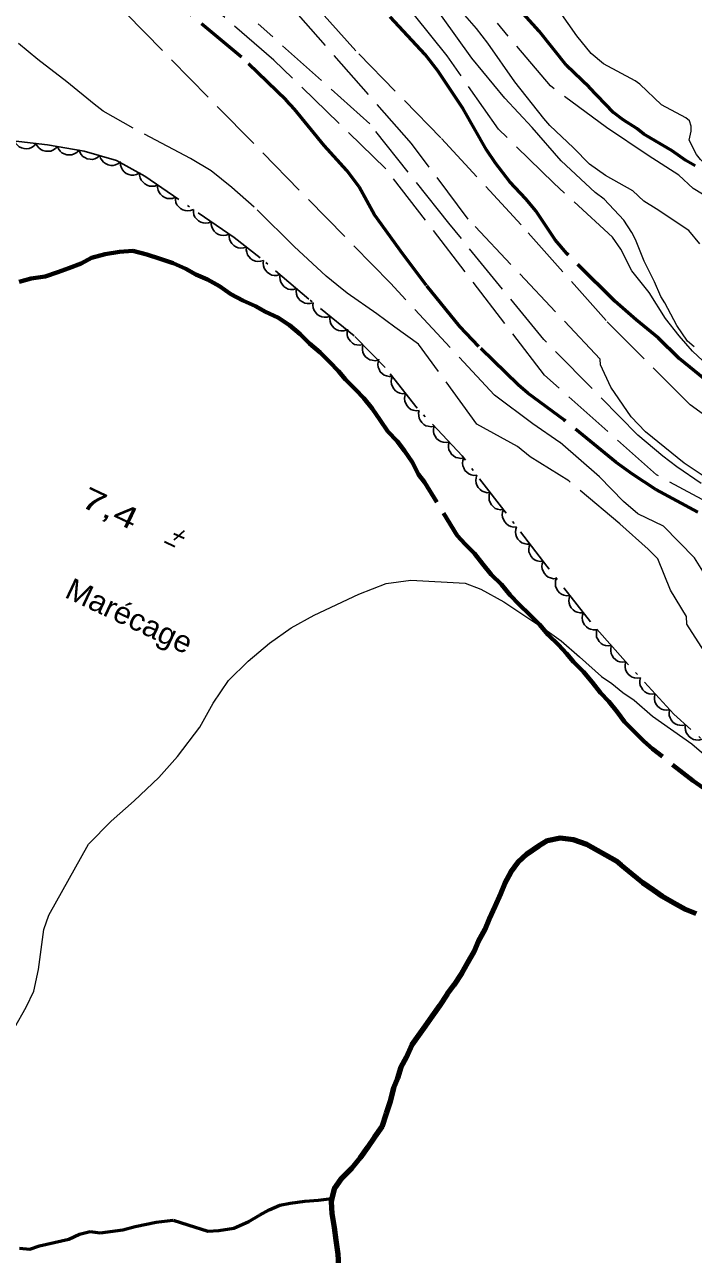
# Model space of a CAD drawing. Extents: x 355726 to 357533, y 5103782 to 5105258.
# Drawn here: x 356831.8 to 356878, y 5104104 to 5104188.9 of the extents above; entities that cross this region are included whole.
import ezdxf
from ezdxf.enums import TextEntityAlignment as Align

# ---------------------------------------------------------------- set-up
doc = ezdxf.new("R2010")
doc.units = 0
doc.header["$LTSCALE"] = 0.6
for name, pattern in [('DASH_DOUBLE_DOT', [9.2, 5, -1.2, 0.3, -1.2, 0.3, -1.2]), ('DOT_DASHED', [7.7, 5, -1.2, 0.3, -1.2]), ('LONG_DASHED', [7.5, 6, -1.5]), ('MEDIUM_DASHED', [4.5, 3, -1.5])]:
    doc.linetypes.add(name, pattern=pattern)
for name, color, linetype, lineweight in [('1', 7, 'LONG_DASHED', 53), ('2', 7, 'LONG_DASHED', 13), ('3', 7, 'Continuous', 140), ('4', 7, 'DASH_DOUBLE_DOT', 53), ('44', 7, 'Continuous', 25), ('7', 7, 'MEDIUM_DASHED', 70)]:
    doc.layers.add(name, color=color, linetype=linetype, lineweight=lineweight)

msp = doc.modelspace()

# ---------------------------------------------------------------- linework, layer by layer
at = {"layer": '1'}
for points in [[(356878.34, 5104155.26), (356875.42, 5104156.83), (356873.81, 5104157.88), (356872.66, 5104158.7), (356869.11, 5104161.61), (356866.58, 5104163.48), (356865.92, 5104164.05), (356863.2, 5104166.7), (356861.88, 5104168.09), (356859.59, 5104170.92), (356857.96, 5104173.05), (356855.98, 5104175.8), (356854.94, 5104177.74), (356854.08, 5104178.87), (356852.52, 5104180.59), (356850.46, 5104183.11), (356849.88, 5104183.73), (356846.8, 5104186.69), (356840.32, 5104192.08)], [(356878.15, 5104179.18), (356877.5, 5104179.55), (356876.55, 5104180.23), (356874.59, 5104181.38), (356874.12, 5104181.76), (356873.16, 5104182.37), (356872.51, 5104182.88), (356870.83, 5104184.62), (356869.26, 5104186.12), (356867.36, 5104188.5), (356865.19, 5104190.93)], [(356879.13, 5104164.18), (356877.04, 5104165.88), (356875.59, 5104167.3), (356874.06, 5104168.55), (356872.59, 5104169.84), (356869.29, 5104173.12), (356868.47, 5104174.07), (356867.13, 5104176.07), (356866.44, 5104176.91), (356865.34, 5104178.09), (356864.36, 5104179.38), (356863.72, 5104180.3), (356862.12, 5104183.13), (356860.36, 5104185.74), (356859.48, 5104186.87), (356857.07, 5104189.47)]]:
    msp.add_lwpolyline(points, dxfattribs=at)
at = {"layer": '2'}
for points in [[(356881.52, 5104146.38), (356880.7, 5104148.23), (356879.88, 5104149.59), (356878.91, 5104150.82), (356878.11, 5104152.09), (356875.96, 5104154.28), (356874.18, 5104155.13), (356873.2, 5104156), (356871.53, 5104157.69), (356868.8, 5104160.08), (356866.93, 5104161.37), (356864.29, 5104163.33), (356857.09, 5104171.08), (356831.98, 5104196.7)], [(356878.76, 5104157.73), (356877.39, 5104158.65), (356874.71, 5104160.8), (356873.72, 5104161.84), (356872.32, 5104163.9), (356871.6, 5104165.43), (356871.59, 5104165.83), (356862.47, 5104175.49), (356858.54, 5104180.73), (356845.15, 5104195.98)], [(356879.8, 5104161.22), (356877.79, 5104162.67), (356871.99, 5104168.49), (356866.12, 5104175.11), (356860.57, 5104181.13), (356854.71, 5104187.13), (356849.09, 5104193.33)], [(356879.57, 5104155.63), (356875.47, 5104157.83), (356867.74, 5104164.73), (356856.78, 5104178.97), (356849.04, 5104186.49), (356842.32, 5104192.3)], [(356878.48, 5104173.79), (356877.7, 5104174.71), (356875.46, 5104176.22), (356874.59, 5104176.74), (356873.83, 5104177.45), (356871.94, 5104178.51), (356870.84, 5104179.3), (356869.75, 5104180.42), (356868.1, 5104181.98), (356867.69, 5104182.46), (356865.68, 5104184.99), (356863.81, 5104187.66), (356863.04, 5104188.68), (356861.75, 5104190.16)], [(356879.02, 5104165.4), (356877.97, 5104166.38), (356877.03, 5104167.44), (356876.1, 5104168.63), (356874.96, 5104170.44), (356873.78, 5104171.94), (356873, 5104173.42), (356872.43, 5104174.26), (356868.38, 5104177.99), (356864.56, 5104181.73), (356861.01, 5104186.79), (356858.69, 5104189.68)], [(356878.07, 5104166.68), (356877.61, 5104167.07), (356876.89, 5104168.16), (356876.05, 5104169.73), (356875.77, 5104170.16), (356875.34, 5104171.17), (356874.63, 5104172.61), (356874.02, 5104174.09), (356873.78, 5104174.58), (356873.21, 5104175.43), (356871.87, 5104176.88), (356871.23, 5104177.34), (356868.89, 5104179.54), (356866.88, 5104181.84), (356864.99, 5104183.87), (356862.72, 5104186.63), (356860.35, 5104189.9)], [(356886.63, 5104172.59), (356885.2, 5104173.4), (356882.54, 5104175.46), (356882.08, 5104175.99), (356881.5, 5104176.53), (356881.26, 5104176.83), (356880.91, 5104177.47), (356880.67, 5104177.75), (356879.76, 5104178.46), (356878.52, 5104179.63), (356878.23, 5104179.98), (356877.73, 5104180.96), (356877.86, 5104181.59), (356877.87, 5104181.93), (356877.75, 5104182.3), (356877.5, 5104182.51), (356875.81, 5104183.41), (356874.33, 5104184.82), (356874, 5104185.05), (356871.82, 5104186.23), (356870.95, 5104186.94), (356869.98, 5104188.18), (356868.78, 5104189.88)], [(356878.56, 5104157.23), (356876.88, 5104158.38), (356875.91, 5104159.12), (356874.18, 5104160.58), (356867.69, 5104167.19), (356861.12, 5104175.22), (356855.67, 5104182.09), (356847.94, 5104189)], [(356878.65, 5104177.22), (356878.01, 5104177.63), (356877.02, 5104178.55), (356874.91, 5104179.9), (356872.02, 5104181.84), (356868.14, 5104184.71), (356864.48, 5104189.04)], [(356878.77, 5104145.65), (356877.56, 5104147.51), (356877.55, 5104148.04), (356876.45, 5104149.87), (356875.56, 5104152.03), (356874.91, 5104152.71), (356872.95, 5104154.44), (356869.41, 5104157.42), (356866.74, 5104159.09), (356865.88, 5104159.8), (356863.05, 5104161.34), (356859.03, 5104166.87), (356857.39, 5104168.03), (356856.16, 5104168.97), (356854.1, 5104170.38), (356853.39, 5104170.96), (356852.66, 5104171.57), (356850.44, 5104173.61), (356847.68, 5104176.34), (356846.14, 5104177.7), (356844.7, 5104178.83), (356843.28, 5104179.7), (356839.31, 5104181.8), (356837.25, 5104182.97), (356836.61, 5104183.44), (356834.74, 5104184.99), (356832.73, 5104186.53), (356831.39, 5104187.65)], [(356870.15, 5104145.26), (356871.68, 5104143.91), (356872.39, 5104143.41), (356873.14, 5104142.8), (356873.93, 5104142.26), (356875.2, 5104141.15), (356877.91, 5104139.25), (356878.58, 5104138.68), (356879.3, 5104138.18), (356879.9, 5104137.84), (356883.57, 5104134.81), (356884.28, 5104134.31), (356887.65, 5104131.45), (356888.35, 5104130.76), (356889.86, 5104129.72), (356891.28, 5104128.53), (356892.07, 5104127.99), (356892.78, 5104127.3), (356894.2, 5104126.11), (356895.61, 5104124.73), (356895.72, 5104124.57)]]:
    msp.add_lwpolyline(points, dxfattribs=at)
at = {"layer": '2', "linetype": 'Continuous'}
msp.add_lwpolyline([(356831.12, 5104119.62), (356831.92, 5104121.06), (356832.44, 5104122.15), (356832.77, 5104123.65), (356833.13, 5104126.42), (356833.48, 5104127.41), (356836.22, 5104132.31), (356837.8, 5104133.9), (356839.38, 5104135.3), (356841.08, 5104136.92), (356842.38, 5104138.37), (356843.91, 5104140.39), (356844.83, 5104142.05), (356845.91, 5104143.62), (356847.25, 5104144.96), (356848.74, 5104146.2), (356850.22, 5104147.26), (356851.81, 5104148.15), (356854.9, 5104149.59), (356856.8, 5104150.32), (356858.51, 5104150.55), (356862.26, 5104150.34), (356863.33, 5104149.94), (356864.92, 5104149.06), (356867.75, 5104147.18), (356868.88, 5104146.36), (356870.15, 5104145.26)], dxfattribs=at)
at = {"layer": '3', "lineweight": 35}
for p, q in [((356842.83, 5104153.96), (356842.12, 5104153.32)), ((356842.13, 5104153.79), (356842.83, 5104153.46)), ((356841.47, 5104153.22), (356842.19, 5104152.88))]:
    msp.add_line(p, q, dxfattribs=at)
at = {"layer": '4', "linetype": 'Continuous', "lineweight": 90}
for points in [[(356878.21, 5104127.5), (356877.49, 5104127.8), (356876.65, 5104128.26), (356875.9, 5104128.69), (356875.26, 5104129.14), (356874.54, 5104129.64), (356873.79, 5104130.25), (356873.04, 5104130.87), (356872.71, 5104131.15), (356870.66, 5104132.29), (356869.75, 5104132.61), (356868.82, 5104132.73), (356867.92, 5104132.54), (356867.32, 5104132.18), (356866.52, 5104131.63), (356865.91, 5104131.08), (356865.42, 5104130.37)], [(356865.42, 5104130.37), (356865, 5104129.61), (356864.69, 5104128.89), (356864.3, 5104128.02), (356863.92, 5104127.15), (356863.61, 5104126.43), (356863.15, 5104125.6), (356862.85, 5104124.88), (356862.42, 5104124.12), (356862, 5104123.37), (356861.46, 5104122.58), (356861.01, 5104121.94), (356860.47, 5104121.15), (356859.97, 5104120.44), (356859.48, 5104119.73), (356859.02, 5104119.09), (356858.57, 5104118.45), (356858.18, 5104117.58), (356857.8, 5104116.9), (356857.57, 5104116.14), (356857.31, 5104115.49), (356857.07, 5104114.54), (356856.8, 5104113.7), (356856.49, 5104112.78), (356855.99, 5104112.07), (356855.5, 5104111.36), (356855, 5104110.65), (356854.39, 5104109.9), (356853.69, 5104109.2), (356853.2, 5104108.49), (356853.05, 5104107.83), (356853, 5104107.61), (356853.04, 5104106.79), (356853.2, 5104105.82), (356853.31, 5104104.96), (356853.46, 5104103.99), (356853.51, 5104103.17)]]:
    msp.add_lwpolyline(points, dxfattribs=at)
at = {"layer": '4'}
msp.add_lwpolyline([(356831.46, 5104104.4), (356832.17, 5104104.34), (356832.84, 5104104.57), (356834.87, 5104105.03), (356835.6, 5104105.37), (356836.34, 5104105.55), (356837.04, 5104105.46), (356838.6, 5104105.67), (356839.46, 5104105.89), (356840.9, 5104106.19), (356842.07, 5104106.33), (356843.08, 5104106.01), (356844.48, 5104105.58), (356845.23, 5104105.62), (356846.26, 5104105.79), (356847.31, 5104106.24), (356848.05, 5104106.67), (356848.71, 5104107.05), (356849.44, 5104107.38), (356850.16, 5104107.52), (356851.18, 5104107.65), (356852.11, 5104107.72), (356853.05, 5104107.83)], dxfattribs=at)
at = {"layer": '44', "linetype": 'DOT_DASHED'}
for points in [[(356854.58, 5104167.44), (356851.44, 5104169.98), (356848.08, 5104172.84), (356846.28, 5104174.24), (356840.12, 5104178.47), (356838.15, 5104179.56), (356835.93, 5104180.2), (356833.4, 5104180.63), (356829.31, 5104181.13)], [(356914.74, 5104103.28), (356910.46, 5104108.04), (356906.74, 5104111.69), (356904.11, 5104115.14), (356901.03, 5104119.22), (356896.97, 5104123.66), (356894.5, 5104125.63), (356891.73, 5104127.77), (356888.95, 5104129.91), (356886.57, 5104132.03), (356883.83, 5104134.94), (356881.29, 5104137.14), (356876.67, 5104141.3), (356873.34, 5104144.93), (356870.91, 5104147.67), (356867.9, 5104151.52), (356862.04, 5104159.14), (356858.93, 5104162.45), (356856.73, 5104165.26), (356854.58, 5104167.44)]]:
    msp.add_lwpolyline(points, dxfattribs=at)
at = {"layer": '44'}
for points in [[(356832.59, 5104180.73), (356832.46, 5104180.57), (356832.28, 5104180.46), (356832.13, 5104180.39), (356831.96, 5104180.37), (356831.78, 5104180.38), (356831.59, 5104180.43), (356831.44, 5104180.49), (356831.31, 5104180.61), (356831.19, 5104180.75), (356831.11, 5104180.91)], [(356834.08, 5104180.55), (356833.95, 5104180.39), (356833.77, 5104180.28), (356833.62, 5104180.21), (356833.45, 5104180.19), (356833.26, 5104180.2), (356833.08, 5104180.25), (356832.93, 5104180.31), (356832.8, 5104180.43), (356832.68, 5104180.57), (356832.59, 5104180.73)], [(356835.56, 5104180.26), (356835.41, 5104180.11), (356835.24, 5104180.01), (356835.08, 5104179.95), (356834.91, 5104179.94), (356834.72, 5104179.95), (356834.54, 5104180.01), (356834.39, 5104180.08), (356834.27, 5104180.2), (356834.15, 5104180.35), (356834.08, 5104180.51)], [(356837.01, 5104179.89), (356836.85, 5104179.76), (356836.66, 5104179.68), (356836.5, 5104179.63), (356836.33, 5104179.64), (356836.14, 5104179.67), (356835.97, 5104179.76), (356835.83, 5104179.84), (356835.72, 5104179.97), (356835.62, 5104180.13), (356835.57, 5104180.3)], [(356838.45, 5104179.47), (356838.29, 5104179.34), (356838.1, 5104179.26), (356837.94, 5104179.22), (356837.77, 5104179.22), (356837.59, 5104179.26), (356837.41, 5104179.34), (356837.27, 5104179.43), (356837.16, 5104179.56), (356837.06, 5104179.72), (356837.01, 5104179.89)], [(356839.73, 5104178.68), (356839.55, 5104178.59), (356839.35, 5104178.55), (356839.18, 5104178.55), (356839.01, 5104178.59), (356838.84, 5104178.66), (356838.69, 5104178.78), (356838.58, 5104178.9), (356838.5, 5104179.05), (356838.44, 5104179.23), (356838.42, 5104179.41)], [(356840.99, 5104177.87), (356840.8, 5104177.79), (356840.6, 5104177.78), (356840.43, 5104177.79), (356840.27, 5104177.85), (356840.11, 5104177.94), (356839.97, 5104178.07), (356839.86, 5104178.2), (356839.8, 5104178.36), (356839.76, 5104178.54), (356839.76, 5104178.72)], [(356842.23, 5104177.02), (356842.04, 5104176.94), (356841.83, 5104176.93), (356841.67, 5104176.94), (356841.5, 5104177), (356841.34, 5104177.09), (356841.2, 5104177.22), (356841.1, 5104177.35), (356841.03, 5104177.51), (356840.99, 5104177.69), (356840.99, 5104177.87)], [(356843.47, 5104176.17), (356843.27, 5104176.1), (356843.07, 5104176.08), (356842.9, 5104176.09), (356842.74, 5104176.15), (356842.58, 5104176.24), (356842.44, 5104176.37), (356842.34, 5104176.5), (356842.27, 5104176.66), (356842.23, 5104176.84), (356842.23, 5104177.02)], [(356844.7, 5104175.32), (356844.51, 5104175.25), (356844.31, 5104175.23), (356844.14, 5104175.24), (356843.98, 5104175.3), (356843.82, 5104175.39), (356843.68, 5104175.52), (356843.57, 5104175.65), (356843.51, 5104175.81), (356843.47, 5104175.99), (356843.47, 5104176.17)], [(356845.94, 5104174.47), (356845.75, 5104174.4), (356845.54, 5104174.38), (356845.38, 5104174.39), (356845.21, 5104174.45), (356845.05, 5104174.54), (356844.91, 5104174.67), (356844.81, 5104174.8), (356844.74, 5104174.96), (356844.7, 5104175.14), (356844.7, 5104175.32)], [(356847.14, 5104173.57), (356846.94, 5104173.51), (356846.74, 5104173.5), (356846.57, 5104173.52), (356846.41, 5104173.59), (356846.26, 5104173.69), (356846.13, 5104173.83), (356846.03, 5104173.96), (356845.97, 5104174.13), (356845.94, 5104174.31), (356845.95, 5104174.49)], [(356848.32, 5104172.65), (356848.12, 5104172.59), (356847.92, 5104172.58), (356847.76, 5104172.6), (356847.59, 5104172.67), (356847.44, 5104172.77), (356847.31, 5104172.91), (356847.21, 5104173.04), (356847.16, 5104173.21), (356847.13, 5104173.39), (356847.14, 5104173.57)], [(356849.46, 5104171.67), (356849.25, 5104171.61), (356849.05, 5104171.62), (356848.89, 5104171.64), (356848.73, 5104171.72), (356848.58, 5104171.83), (356848.46, 5104171.97), (356848.37, 5104172.11), (356848.32, 5104172.28), (356848.29, 5104172.46), (356848.31, 5104172.64)], [(356850.6, 5104170.7), (356850.4, 5104170.64), (356850.19, 5104170.65), (356850.03, 5104170.67), (356849.87, 5104170.75), (356849.72, 5104170.85), (356849.6, 5104171), (356849.51, 5104171.14), (356849.46, 5104171.31), (356849.44, 5104171.49), (356849.46, 5104171.67)], [(356851.74, 5104169.72), (356851.54, 5104169.67), (356851.34, 5104169.67), (356851.17, 5104169.7), (356851.01, 5104169.78), (356850.86, 5104169.88), (356850.74, 5104170.03), (356850.65, 5104170.16), (356850.6, 5104170.33), (356850.58, 5104170.52), (356850.6, 5104170.7)], [(356852.91, 5104168.79), (356852.71, 5104168.73), (356852.51, 5104168.73), (356852.35, 5104168.75), (356852.19, 5104168.82), (356852.03, 5104168.92), (356851.91, 5104169.07), (356851.81, 5104169.2), (356851.76, 5104169.37), (356851.73, 5104169.55), (356851.75, 5104169.73)], [(356854.08, 5104167.85), (356853.88, 5104167.78), (356853.68, 5104167.78), (356853.51, 5104167.81), (356853.35, 5104167.88), (356853.2, 5104167.98), (356853.07, 5104168.12), (356852.98, 5104168.26), (356852.92, 5104168.43), (356852.9, 5104168.61), (356852.91, 5104168.79)], [(356855.18, 5104166.83), (356854.98, 5104166.79), (356854.77, 5104166.81), (356854.61, 5104166.85), (356854.46, 5104166.94), (356854.32, 5104167.06), (356854.21, 5104167.22), (356854.13, 5104167.36), (356854.1, 5104167.54), (356854.09, 5104167.72), (356854.13, 5104167.9)], [(356856.23, 5104165.76), (356856.03, 5104165.72), (356855.83, 5104165.75), (356855.67, 5104165.79), (356855.52, 5104165.88), (356855.37, 5104166), (356855.26, 5104166.15), (356855.19, 5104166.3), (356855.15, 5104166.47), (356855.15, 5104166.65), (356855.18, 5104166.83)], [(356857.22, 5104164.63), (356857.01, 5104164.62), (356856.81, 5104164.67), (356856.66, 5104164.72), (356856.52, 5104164.83), (356856.39, 5104164.96), (356856.3, 5104165.13), (356856.24, 5104165.28), (356856.22, 5104165.46), (356856.24, 5104165.64), (356856.29, 5104165.82)], [(356858.14, 5104163.45), (356857.94, 5104163.44), (356857.74, 5104163.48), (356857.58, 5104163.54), (356857.44, 5104163.65), (356857.32, 5104163.78), (356857.23, 5104163.95), (356857.16, 5104164.1), (356857.15, 5104164.28), (356857.16, 5104164.46), (356857.22, 5104164.63)], [(356859.07, 5104162.27), (356858.86, 5104162.26), (356858.66, 5104162.3), (356858.51, 5104162.36), (356858.37, 5104162.47), (356858.24, 5104162.6), (356858.15, 5104162.77), (356858.09, 5104162.92), (356858.07, 5104163.1), (356858.09, 5104163.28), (356858.14, 5104163.45)], [(356860.11, 5104161.19), (356859.91, 5104161.16), (356859.7, 5104161.19), (356859.54, 5104161.23), (356859.4, 5104161.32), (356859.26, 5104161.45), (356859.15, 5104161.61), (356859.08, 5104161.75), (356859.05, 5104161.92), (356859.04, 5104162.11), (356859.08, 5104162.29)], [(356861.14, 5104160.1), (356860.93, 5104160.07), (356860.73, 5104160.09), (356860.57, 5104160.14), (356860.42, 5104160.23), (356860.28, 5104160.35), (356860.18, 5104160.51), (356860.1, 5104160.66), (356860.07, 5104160.83), (356860.07, 5104161.02), (356860.11, 5104161.19)], [(356862.17, 5104159.01), (356861.96, 5104158.97), (356861.76, 5104159), (356861.6, 5104159.04), (356861.45, 5104159.14), (356861.31, 5104159.26), (356861.21, 5104159.42), (356861.13, 5104159.56), (356861.1, 5104159.74), (356861.1, 5104159.92), (356861.14, 5104160.1)], [(356863.07, 5104157.81), (356862.86, 5104157.79), (356862.66, 5104157.84), (356862.51, 5104157.9), (356862.37, 5104158.01), (356862.24, 5104158.14), (356862.15, 5104158.31), (356862.09, 5104158.46), (356862.08, 5104158.64), (356862.1, 5104158.82), (356862.15, 5104158.99)], [(356863.98, 5104156.62), (356863.77, 5104156.6), (356863.57, 5104156.65), (356863.42, 5104156.71), (356863.28, 5104156.82), (356863.16, 5104156.95), (356863.07, 5104157.12), (356863.01, 5104157.27), (356862.99, 5104157.45), (356863.01, 5104157.63), (356863.07, 5104157.81)], [(356864.9, 5104155.43), (356864.69, 5104155.41), (356864.49, 5104155.46), (356864.33, 5104155.52), (356864.2, 5104155.63), (356864.07, 5104155.76), (356863.98, 5104155.93), (356863.92, 5104156.09), (356863.91, 5104156.26), (356863.92, 5104156.45), (356863.98, 5104156.62)], [(356865.81, 5104154.24), (356865.6, 5104154.23), (356865.4, 5104154.27), (356865.25, 5104154.33), (356865.11, 5104154.44), (356864.99, 5104154.58), (356864.9, 5104154.74), (356864.83, 5104154.9), (356864.82, 5104155.07), (356864.84, 5104155.26), (356864.9, 5104155.43)], [(356866.72, 5104153.05), (356866.52, 5104153.04), (356866.32, 5104153.08), (356866.16, 5104153.14), (356866.02, 5104153.25), (356865.9, 5104153.39), (356865.81, 5104153.56), (356865.75, 5104153.71), (356865.74, 5104153.88), (356865.75, 5104154.07), (356865.81, 5104154.24)], [(356867.64, 5104151.86), (356867.43, 5104151.85), (356867.23, 5104151.89), (356867.08, 5104151.95), (356866.94, 5104152.06), (356866.81, 5104152.2), (356866.72, 5104152.37), (356866.66, 5104152.52), (356866.65, 5104152.69), (356866.67, 5104152.88), (356866.72, 5104153.05)], [(356868.56, 5104150.68), (356868.35, 5104150.66), (356868.15, 5104150.71), (356868, 5104150.77), (356867.86, 5104150.87), (356867.73, 5104151.01), (356867.64, 5104151.18), (356867.58, 5104151.33), (356867.56, 5104151.5), (356867.58, 5104151.69), (356867.64, 5104151.86)], [(356869.48, 5104149.49), (356869.28, 5104149.48), (356869.08, 5104149.53), (356868.92, 5104149.58), (356868.78, 5104149.69), (356868.66, 5104149.83), (356868.57, 5104149.99), (356868.5, 5104150.14), (356868.49, 5104150.32), (356868.5, 5104150.51), (356868.56, 5104150.68)], [(356870.41, 5104148.31), (356870.2, 5104148.3), (356870, 5104148.34), (356869.85, 5104148.4), (356869.71, 5104148.51), (356869.58, 5104148.64), (356869.49, 5104148.81), (356869.43, 5104148.96), (356869.41, 5104149.14), (356869.43, 5104149.32), (356869.48, 5104149.49)], [(356871.33, 5104147.13), (356871.12, 5104147.12), (356870.92, 5104147.16), (356870.77, 5104147.22), (356870.63, 5104147.33), (356870.5, 5104147.46), (356870.41, 5104147.63), (356870.35, 5104147.78), (356870.34, 5104147.96), (356870.35, 5104148.14), (356870.41, 5104148.31)], [(356872.36, 5104146.04), (356872.15, 5104146.01), (356871.95, 5104146.04), (356871.79, 5104146.09), (356871.65, 5104146.19), (356871.51, 5104146.31), (356871.41, 5104146.48), (356871.34, 5104146.62), (356871.32, 5104146.8), (356871.32, 5104146.98), (356871.36, 5104147.16)], [(356873.35, 5104144.91), (356873.15, 5104144.89), (356872.95, 5104144.92), (356872.79, 5104144.97), (356872.64, 5104145.07), (356872.51, 5104145.19), (356872.41, 5104145.36), (356872.34, 5104145.5), (356872.31, 5104145.68), (356872.31, 5104145.86), (356872.36, 5104146.04)], [(356874.37, 5104143.81), (356874.16, 5104143.78), (356873.96, 5104143.81), (356873.8, 5104143.85), (356873.65, 5104143.95), (356873.52, 5104144.07), (356873.41, 5104144.23), (356873.34, 5104144.38), (356873.31, 5104144.55), (356873.31, 5104144.74), (356873.35, 5104144.91)], [(356875.38, 5104142.7), (356875.18, 5104142.67), (356874.97, 5104142.7), (356874.82, 5104142.75), (356874.67, 5104142.84), (356874.53, 5104142.97), (356874.43, 5104143.13), (356874.35, 5104143.27), (356874.33, 5104143.45), (356874.33, 5104143.63), (356874.37, 5104143.81)], [(356876.4, 5104141.6), (356876.19, 5104141.57), (356875.99, 5104141.6), (356875.83, 5104141.64), (356875.68, 5104141.74), (356875.55, 5104141.86), (356875.44, 5104142.02), (356875.37, 5104142.17), (356875.34, 5104142.34), (356875.34, 5104142.53), (356875.38, 5104142.7)], [(356877.48, 5104140.57), (356877.28, 5104140.52), (356877.08, 5104140.53), (356876.92, 5104140.56), (356876.76, 5104140.64), (356876.61, 5104140.75), (356876.49, 5104140.9), (356876.41, 5104141.04), (356876.36, 5104141.21), (356876.34, 5104141.39), (356876.37, 5104141.57)], [(356878.6, 5104139.56), (356878.4, 5104139.51), (356878.19, 5104139.52), (356878.03, 5104139.55), (356877.87, 5104139.63), (356877.73, 5104139.75), (356877.61, 5104139.9), (356877.52, 5104140.03), (356877.48, 5104140.2), (356877.46, 5104140.39), (356877.48, 5104140.57)]]:
    msp.add_lwpolyline(points, dxfattribs=at)
at = {"layer": '7'}
msp.add_lwpolyline([(356878.71, 5104136.2), (356878, 5104136.69), (356875.2, 5104138.9), (356874.6, 5104139.43), (356873.9, 5104140.12), (356873.27, 5104140.77), (356872.76, 5104141.45), (356872.17, 5104142.18), (356871.61, 5104142.78), (356871.02, 5104143.51), (356870.44, 5104144.23), (356869.73, 5104144.92), (356869.25, 5104145.48), (356868.7, 5104146.09), (356867.99, 5104146.78), (356867.4, 5104147.5), (356866.69, 5104148.19), (356865.99, 5104148.88), (356865.36, 5104149.53), (356864.77, 5104150.25), (356864.06, 5104150.95), (356863.48, 5104151.67), (356862.89, 5104152.39), (356862.26, 5104153.04), (356861.7, 5104153.65), (356859.44, 5104157.34), (356859.04, 5104157.86), (356858.61, 5104158.69), (356858.06, 5104159.49), (356857.55, 5104160.17), (356856.92, 5104160.82), (356856.37, 5104161.62), (356855.83, 5104162.42), (356855.24, 5104163.14), (356854.68, 5104163.74), (356853.98, 5104164.43), (356853.5, 5104165), (356852.87, 5104165.65), (356852.24, 5104166.29), (356851.49, 5104166.91), (356850.86, 5104167.56), (356850.11, 5104168.17), (356849.32, 5104168.71), (356848.45, 5104169.1), (356847.77, 5104169.48), (356846.89, 5104169.87), (356846.06, 5104170.33), (356845.27, 5104170.87), (356844.44, 5104171.33), (356843.64, 5104171.68), (356842.96, 5104172.06), (356842.08, 5104172.45), (356841.17, 5104172.76), (356840.25, 5104173.07), (356839.29, 5104173.31), (356838.36, 5104173.24), (356837.38, 5104173.09), (356836.44, 5104172.82), (356835.73, 5104172.43), (356834.86, 5104172.12), (356834.11, 5104171.85), (356833.24, 5104171.54), (356832.27, 5104171.39), (356831.44, 5104171.16)], dxfattribs=at)

# ---------------------------------------------------------------- texts
at = {"layer": '3', "width": 1.45}
msp.add_text('    7,4', height=1.5, rotation=334.72, dxfattribs=at).set_placement((356835.935, 5104155.537), align=Align.CENTER)
at = {"layer": '7', "width": 1.05}
msp.add_text('Marécage', height=1.5, rotation=334.72, dxfattribs=at).set_placement((356834.5, 5104149.41))

doc.saveas('drawing.dxf')
